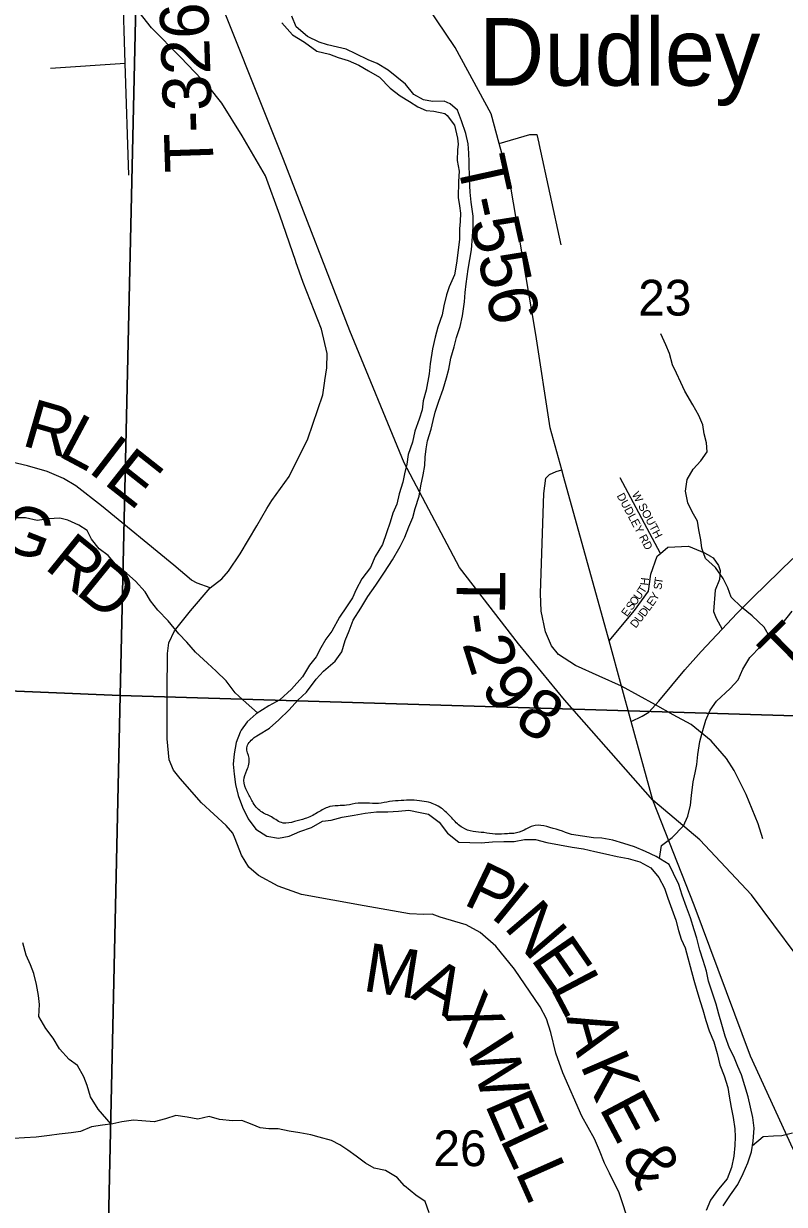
# Model space of a CAD drawing. Extents: x 2043100 to 2470832, y 443715 to 810583.
# Drawn here: x 2246546 to 2251237, y 614395 to 621682 of the extents above; entities that cross this region are included whole.
import ezdxf

# ---------------------------------------------------------------- set-up
doc = ezdxf.new("R2010")
doc.units = 0
for name, color, linetype in [('GM_X_Interstate_Route', 7, 'Continuous'), ('GM_X_Major_River', 7, 'Continuous'), ('GM_X_Minor_River', 7, 'Continuous'), ('GM_X_Section', 7, 'Continuous'), ('GM_X_Section_Text', 7, 'Continuous'), ('GM_X_State_Route', 7, 'Continuous'), ('GM_X_Township_Road', 7, 'Continuous'), ('GM_X_Township_Road_Text', 7, 'Continuous'), ('GM_X_Township_Subdivision', 7, 'Continuous'), ('GM_X_Township_Subdivision_Text', 7, 'Continuous'), ('GM_X_Unincorporated_Text', 7, 'Continuous')]:
    doc.layers.add(name, color=color, linetype=linetype)

msp = doc.modelspace()

# ---------------------------------------------------------------- linework, layer by layer
at = {"layer": 'GM_X_Interstate_Route'}
for points in [[(2250427, 616888.8), (2249881.3, 617509.3), (2249597.2, 617854.3), (2249234.2, 618326), (2248893.5, 618972.5), (2248557.3, 619785.5), (2248149.6, 620843.6), (2247669.4, 622045.9), (2247329.7, 622897.1), (2247051.2, 623544.7), (2246919.9, 623870.7), (2246714.6, 624281.3), (2246139.9, 625371.6), (2245448.2, 626690.3), (2243824.4, 629936.8)], [(2252685.5, 613197.5), (2252545, 613423), (2252492.7, 613514), (2252302.1, 613846.2), (2252111.9, 614229.8), (2251937.5, 614637.7), (2251726.3, 615129.5), (2251515.2, 615603.2), (2251309.3, 615934.5), (2251034.7, 616305.4), (2250716.2, 616645.8), (2250427, 616888.8)]]:
    msp.add_lwpolyline(points, dxfattribs=at)
at = {"layer": 'GM_X_Major_River'}
for points in [[(2248137.6, 621686.3), (2248204.2, 621612.8), (2248278.5, 621567.4), (2248355, 621512), (2248433.1, 621492.7), (2248485.2, 621473.1), (2248547.4, 621453.6), (2248613.6, 621426.2), (2248672.5, 621391.2), (2248740.2, 621351.2), (2248806.7, 621283.7), (2248869.1, 621236.2), (2248925.4, 621200.7), (2248977.6, 621169.1), (2249027.8, 621145.5), (2249076.7, 621140.9), (2249143.1, 621128.1), (2249158, 621115.3), (2249203, 621055.4), (2249222.2, 620976.2), (2249226.5, 620937.7), (2249222.2, 620903.5), (2249220.1, 620837.1), (2249232.9, 620770.8), (2249228.6, 620708.8), (2249226.5, 620608.2), (2249235, 620556.9), (2249239.3, 620511.9), (2249237.2, 620460.6), (2249235, 620415.7), (2249234.5, 620352.5), (2249225.1, 620284.3), (2249215.8, 620204.2), (2249202.4, 620132), (2249171.1, 620057.6), (2249153.5, 620007.4), (2249138.1, 619941.2), (2249126.6, 619885), (2249101.3, 619808.8), (2249083.8, 619746.5), (2249066.5, 619674.3), (2249053.3, 619582.1), (2249047.8, 619519.9), (2249028.7, 619419.7), (2249009.3, 619353.4), (2249003.7, 619299.3), (2248986.2, 619241.1), (2248958.9, 619166.8), (2248943.5, 619098.5), (2248918.2, 619022.2), (2248908.7, 618964.1), (2248895.2, 618903.9), (2248883.6, 618851.7), (2248862.3, 618779.4), (2248846.8, 618717.2), (2248823.3, 618661), (2248805.8, 618604.7), (2248784.4, 618538.5), (2248759, 618468.2), (2248713.7, 618393.7), (2248684.3, 618325.3), (2248630.9, 618254.8), (2248597.5, 618190.4), (2248574, 618138.1), (2248536.5, 618083.7), (2248495, 618019.3), (2248445.8, 617932.7), (2248410.2, 617882.4), (2248378.7, 617830), (2248349.2, 617773.7), (2248309.7, 617723.3), (2248266.3, 617650.8), (2248199, 617574.1), (2248125.6, 617509.4), (2248058, 617472.8), (2247980.4, 617422), (2247924.9, 617373.5), (2247887.6, 617321.6)], [(2247983.8, 617287.4), (2247993.6, 617291.9), (2248063.2, 617334.6), (2248120.7, 617385.2), (2248184.1, 617447.8), (2248237.6, 617506.4), (2248291.1, 617556.9), (2248350.4, 617635.5), (2248396, 617686), (2248467.4, 617746.7), (2248508.9, 617805.1), (2248528.3, 617875.4), (2248553.7, 617933.7), (2248579.2, 618000), (2248626.5, 618074.5), (2248667.8, 618147), (2248717.2, 618217.5), (2248772.5, 618296.1), (2248819.8, 618372.6), (2248869.1, 618455.1), (2248896.6, 618513.4), (2248922, 618575.7), (2248945.5, 618634), (2248961, 618690.2), (2248984.3, 618766.5), (2248995.8, 618828.7), (2249009.2, 618896.9), (2249020.7, 618955), (2249022.2, 619007.1), (2249027.8, 619057.2), (2249037.4, 619107.4), (2249058.7, 619179.6), (2249072.3, 619231.8), (2249083.8, 619284), (2249107.2, 619352.3), (2249132.6, 619426.6), (2249153.9, 619496.8), (2249167.5, 619549), (2249180.9, 619617.2), (2249200.3, 619687.5), (2249215.8, 619745.7), (2249237.2, 619813.9), (2249252.6, 619878.1), (2249263.9, 619964.3), (2249269.4, 620022.4), (2249274.9, 620076.6), (2249288.1, 620166.8), (2249297.6, 620226.9), (2249307.1, 620285.1), (2249314.3, 620369.2), (2249317.8, 620427.3), (2249317.3, 620493.4), (2249306.5, 620579.4), (2249300, 620641.4), (2249295.3, 620721.4), (2249294.4, 620829.5), (2249291.9, 620883.6), (2249287.4, 620939.6), (2249272.9, 621003.5), (2249246.2, 621081.4), (2249222.2, 621147.3), (2249177.3, 621188), (2249138.8, 621203), (2249068.2, 621200.8), (2249012.6, 621211.5), (2248953, 621245), (2248900.5, 621308.6), (2248848.1, 621352.2), (2248793.8, 621395.7), (2248725.4, 621435.2), (2248671.3, 621458.7), (2248595, 621496.1), (2248534.8, 621523.6), (2248480.7, 621537.1), (2248420.6, 621550.6), (2248368.5, 621568.2), (2248296.2, 621603.6), (2248227.7, 621663.1), (2248199.2, 621728.9)], [(2247887.6, 617321.6), (2247881.5, 617309), (2247856, 617244.7), (2247844.6, 617176.5), (2247839.2, 617112.4), (2247843.7, 617050.3), (2247852.3, 616986.3), (2247868.9, 616918.4), (2247895.5, 616846.5), (2247930.1, 616774.7), (2247978.6, 616711), (2248044.9, 616667.6), (2248117, 616654.2), (2248182.9, 616666.8), (2248248.6, 616695.4), (2248322.3, 616722), (2248390, 616760.7), (2248441.9, 616767.2), (2248509.7, 616783.8), (2248583.5, 616796.4), (2248651.4, 616809), (2248721.3, 616817.7), (2248791.3, 616818.3), (2248857.2, 616820.8), (2248921.1, 616827.4), (2248991.2, 616814), (2249043.3, 616802.4), (2249107.6, 616754.9), (2249160.2, 616685.3), (2249230.7, 616629.8), (2249298.6, 616628.4), (2249366.6, 616627), (2249438.5, 616631.7), (2249506.5, 616634.2), (2249570.5, 616634.8), (2249634.3, 616647.4), (2249702.3, 616646), (2249772.4, 616628.6), (2249927.9, 616599.6)], [(2250859.7, 614386.2), (2250905, 614454.9), (2250950.4, 614517.5), (2250983.6, 614586.1), (2251013, 614652.5), (2251034.2, 614718.9), (2251045.5, 614785.2), (2251050.6, 614865.4), (2251043.8, 614931.4), (2251014.2, 615059.3), (2250993.4, 615127.2), (2250972.6, 615195.1), (2250949.9, 615246.9), (2250925.2, 615306.8), (2250898.5, 615358.6), (2250871.6, 615432.4), (2250852.7, 615504.3), (2250833.9, 615568.2), (2250817.2, 615630.2), (2250790.2, 615710), (2250769.4, 615771.9), (2250756.7, 615833.8), (2250735.9, 615899.7), (2250717.1, 615963.6), (2250698.2, 616037.5), (2250681.6, 616089.5), (2250658.7, 616163.3), (2250633.8, 616229.2), (2250606.9, 616303), (2250586.1, 616368.9), (2250553.2, 616436.6), (2250527.1, 616492.2), (2250447.8, 616541.6), (2250381.3, 616572.9), (2250312.8, 616602.2), (2250246.4, 616621.4), (2250180, 616642.7), (2250111.7, 616655.9), (2250059.5, 616657.3), (2249993.3, 616666.5), (2249925, 616677.8)], [(2249927.9, 616599.6), (2249998.2, 616588.4), (2250068.5, 616573.2), (2250134.8, 616558), (2250207.2, 616542.8), (2250273.5, 616529.5), (2250345.9, 616508.4), (2250414.5, 616473.1), (2250463.3, 616411.5), (2250498.2, 616345.8), (2250518.9, 616283.9), (2250568.6, 616148.3), (2250585.4, 616084.3), (2250600, 616032.4), (2250624.7, 615978.6), (2250641.5, 615916.7), (2250656.1, 615862.7), (2250679.1, 615778.8), (2250697.9, 615714.9), (2250718.8, 615647), (2250735.4, 615595.1), (2250752.2, 615529.2), (2250773, 615465.3), (2250801.8, 615397.5), (2250822.7, 615325.6), (2250839.6, 615255.7), (2250866.4, 615187.9), (2250889.3, 615116), (2250897.9, 615062), (2250908.8, 614994), (2250921.5, 614932), (2250932.3, 614862), (2250934.9, 614811.9), (2250931.5, 614757.8), (2250926.3, 614691.6), (2250911, 614623.3), (2250883.8, 614552.8), (2250830.4, 614488.1), (2250781.1, 614421.4), (2250755.8, 614357)]]:
    msp.add_lwpolyline(points, dxfattribs=at)
msp.add_spline([(2249925, 616677.8), (2249771.6, 616726.7), (2249701.5, 616734.1), (2249633.8, 616705.5), (2249570, 616684.9), (2249530.1, 616682.6), (2249454.1, 616679.9), (2249384.1, 616689.3), (2249318, 616696.7), (2249251.9, 616720.2), (2249193.5, 616771.7), (2249128.9, 616835.2), (2249056.7, 616872.7), (2249002.6, 616884.2), (2248938.6, 616889.7), (2248874.6, 616887.1), (2248802.7, 616880.5), (2248734.8, 616869.8), (2248660.9, 616871.2), (2248608.9, 616870.8), (2248537, 616858.1), (2248485.1, 616855.7), (2248419.2, 616845.1), (2248355.5, 616810.5), (2248281.9, 616775.8), (2248216.1, 616757.2), (2248146.2, 616748.5), (2248073.9, 616786), (2248009.6, 616819.5), (2247957.1, 616881.1), (2247924.6, 616942.9), (2247904, 617010.8), (2247923.5, 617075), (2247936.8, 617149.3), (2247922.3, 617213.2), (2247963.7, 617271.7), (2247983.8, 617287.4)], degree=3, dxfattribs=at)
at = {"layer": 'GM_X_Minor_River'}
for points in [[(2251147.8, 617896.5), (2251112.4, 617957.3), (2251039.7, 618027), (2250973.2, 618080.7), (2250908.7, 618142.4), (2250888.3, 618200.3), (2250859.8, 618258.3), (2250813.3, 618326.1), (2250750.7, 618381.8), (2250728.3, 618445.7), (2250721.9, 618495.8), (2250709.5, 618557.8), (2250701.1, 618611.9), (2250668.7, 618669.8), (2250642.2, 618723.7), (2250627.7, 618795.7), (2250637.3, 618867.9), (2250674.9, 618932.3), (2250722.7, 618984.7), (2250760.4, 619039), (2250758.1, 619095.1), (2250743.7, 619151.1), (2250735.3, 619205.1), (2250710.9, 619263.1), (2250672.3, 619328.9), (2250623.7, 619412.8), (2250599.3, 619466.7), (2250572.8, 619524.6), (2250548.4, 619576.6), (2250529.9, 619646.6), (2250505.5, 619700.5), (2250475, 619768.4)], [(2247989.2, 617427.7), (2247917.6, 617490.1), (2247851.1, 617551.7), (2247794.5, 617625.2), (2247734, 617686.8), (2247679.7, 617734.4), (2247605.1, 617803.8), (2247552.6, 617865.4), (2247504.2, 617917.1), (2247437.5, 617996.6), (2247373, 618062.2), (2247328.5, 618119.8), (2247296, 618175.6), (2247235.5, 618241.2), (2247183.1, 618288.8), (2247112.7, 618346.2), (2247068.2, 618399.9), (2247011.9, 618441.5), (2246965.4, 618501.2), (2246937, 618553), (2246886.7, 618586.6), (2246818.5, 618618), (2246768.4, 618629.6), (2246698.5, 618625), (2246628.6, 618616.4), (2246556.6, 618631.8), (2246484.6, 618631.2)], [(2250468.2, 616528.9), (2250479.7, 616610.7), (2250545.6, 616659.2), (2250615.2, 616731.8), (2250642.9, 616790.1), (2250658.5, 616858.3), (2250664.1, 616918.5), (2250675.6, 617002.7), (2250687.3, 617058.9), (2250697, 617109), (2250704.6, 617171.2), (2250716.1, 617251.4), (2250733.7, 617319.7), (2250753.3, 617383.9), (2250779, 617444.2), (2250818.7, 617500.6), (2250902.4, 617579.3), (2250952.1, 617631.7), (2250981.8, 617698), (2251025.4, 617770.4), (2251093.1, 617841), (2251164.8, 617913.6), (2251216.6, 617968), (2251286.1, 618056.7)], [(2247085.5, 614890.3), (2247006.5, 614983), (2246957.9, 615058.7), (2246937.3, 615128.6), (2246916.8, 615182.5), (2246878.2, 615252.3), (2246825.9, 615289.9), (2246767.4, 615355.5), (2246728.8, 615421.2), (2246682.3, 615480.9), (2246639.7, 615554.6), (2246643.1, 615628.7), (2246638.6, 615684.8), (2246626, 615752.8), (2246609.4, 615820.7), (2246588.9, 615872.6), (2246562.4, 615932.4), (2246541.8, 616008.4)], [(2249046.6, 614343.8), (2249022, 614413.7), (2248963.7, 614451.2), (2248895.3, 614508.7), (2248848.9, 614560.4), (2248778.5, 614603.8), (2248708.4, 614619.2), (2248654.2, 614648.8), (2248595.9, 614692.4), (2248545.6, 614730), (2248495.3, 614761.6), (2248445.1, 614789.2), (2248369, 614810.6), (2248316.9, 614824.1), (2248248.9, 614835.6), (2248182.8, 614847), (2248114.8, 614860.4), (2248058.8, 614862), (2248004.8, 614867.5), (2247954.6, 614887.1), (2247892.5, 614912.6), (2247834.5, 614910.1), (2247754.5, 614919.4), (2247690.4, 614936.9), (2247620.6, 614920.2), (2247554.5, 614933.7), (2247484.5, 614943.1), (2247420.7, 614922.5), (2247350.9, 614903.9), (2247274.9, 614911.3), (2247222.9, 614914.8), (2247151.1, 614904.2), (2247095.2, 614891.7), (2247033.4, 614883.1), (2246965.5, 614874.5), (2246895.8, 614843.9), (2246839.9, 614837.4), (2246766, 614828.8), (2246706.2, 614820.2), (2246624.3, 614809.5), (2246550.4, 614804.9), (2246484.5, 614802.3)], [(2251040.8, 614757.8), (2251107, 614813.3), (2251171.2, 614817.8), (2251221.3, 614820.1), (2251287.3, 614836.5)]]:
    msp.add_lwpolyline(points, dxfattribs=at)
at = {"layer": 'GM_X_Section'}
for points in [[(2241920.7, 622885.8), (2247259.7, 622797.2), (2247142.3, 617535.9), (2241833.9, 617758.8)], [(2247259.7, 622797.2), (2252581.1, 622685.9), (2252461.6, 617374.3), (2247142.3, 617535.9)], [(2247142.3, 617535.9), (2247023.2, 612242.6), (2241726, 612351.6), (2241833.9, 617758.8)], [(2247142.3, 617535.9), (2252461.6, 617374.3), (2252408.2, 612055.5), (2247023.2, 612242.6)]]:
    msp.add_lwpolyline(points, close=True, dxfattribs=at)
at = {"layer": 'GM_X_State_Route'}
for points in [[(2250427, 616888.8), (2250292.9, 617375.5), (2250232.9, 617593.4), (2250156, 617872.2), (2249878.1, 618880.8), (2249864.7, 618929.1), (2249793.3, 619187.8), (2249704.8, 619763.3), (2249546.5, 620698.3), (2249479.1, 620943.2), (2249429.1, 621124.8), (2249207.8, 621535.1), (2248866, 622043.2)], [(2254620, 609573.6), (2254567, 609642.9), (2254279.4, 610003.4), (2254087.1, 610259.3), (2253937.5, 610445.9), (2253416.6, 611260.5), (2253398.9, 611288.2), (2252863.5, 612143.2), (2252519.1, 612687.3), (2251757, 613919.6), (2251457.8, 614426.2), (2251290.6, 614740.1), (2251028.5, 615310.7), (2250680.2, 616242.2), (2250427, 616888.8)]]:
    msp.add_lwpolyline(points, dxfattribs=at)
at = {"layer": 'GM_X_Township_Road'}
for points in [[(2248225.2, 620212.9), (2248224.5, 620214.9), (2248125.8, 620500.4), (2248038.6, 620742.4), (2247893.4, 620990.2), (2247768.5, 621191.9), (2247688, 621291.7), (2247513.1, 621475.2), (2247334.1, 621656.7), (2247235.5, 621782.4), (2247157.9, 621910.1), (2247122.6, 621968.2), (2247074.2, 622058.2), (2247039.7, 622152.2)], [(2247194.1, 620746.4), (2247172.6, 621437.5), (2247157.9, 621910.1)], [(2246710.8, 621407.3), (2247172.6, 621437.5)], [(2249479.1, 620943.2), (2249666.8, 620997.5), (2249711.2, 620997.5), (2249722.7, 620944.4), (2249723.1, 620942.7)], [(2249723.1, 620942.7), (2249859.2, 620316.3)], [(2248404.2, 619479.4), (2248416.2, 619558), (2248417.8, 619646.1), (2248383.1, 619796.3), (2248269.7, 620084.3), (2248225.2, 620212.9)], [(2247695.8, 618199.8), (2247767.6, 618256.3), (2247809.4, 618302.6), (2247881, 618409.1), (2247984.3, 618582), (2248045.8, 618690.5), (2248077.6, 618738.7), (2248183, 618887.5), (2248298, 619120.5), (2248390.9, 619391.5), (2248403.9, 619477.3), (2248404.2, 619479.4)], [(2247695.8, 618199.8), (2247615.6, 618229.5), (2247581.5, 618247.4), (2247473, 618339), (2247027.1, 618705.7), (2246868.4, 618829.2), (2246792.2, 618874.9), (2246691.9, 618918.5), (2246569.7, 618952), (2245542, 619193.6)], [(2250232.9, 617593.4), (2250095.3, 617654.8), (2249948.5, 617720.3), (2249845, 617789.1), (2249800.7, 617843), (2249764.3, 617929), (2249737.7, 618055.2), (2249733.2, 618165.4), (2249746, 618536.8), (2249754.5, 618782.7), (2249766, 618877), (2249788, 618899.1), (2249829.9, 618917.4), (2249864.7, 618929.1)], [(2250442.7, 617477.7), (2250442.7, 617477.7), (2250464.2, 617500.4), (2250624, 617693.2), (2250724.7, 617806.9), (2250853.2, 617944.9), (2250944, 618042.5), (2251043, 618140.1), (2251290.3, 618380.1)], [(2250284.5, 614266.3), (2250218.9, 614465.6), (2250158.8, 614586.8), (2250127.6, 614650.4), (2250098.2, 614728.1), (2250066.9, 614799.7), (2249988.4, 614938.6), (2249870.6, 615207.7), (2249828, 615327.7), (2249797.4, 615455.9), (2249771, 615539.9), (2249730.6, 615613.9), (2249573.5, 615847.7), (2249458.8, 615989.4), (2249362.4, 616073.1), (2249276.1, 616120.8), (2249113.8, 616168.2), (2249065.7, 616186), (2249013.6, 616183.7), (2248925.6, 616187.3), (2248645.2, 616238.1), (2248260.6, 616306.5), (2248116.3, 616359.9), (2247993.9, 616425.4), (2247935.7, 616475.3), (2247889.3, 616551.2), (2247850.8, 616651.3), (2247836.7, 616685.3), (2247794.4, 616733.2), (2247643.7, 616872.8), (2247510.9, 617022.5), (2247470.7, 617074.4), (2247444.4, 617138.4), (2247431.8, 617268.6), (2247430.5, 617559.2), (2247433.4, 617795.7), (2247441.1, 617859.9), (2247476.8, 617934.2), (2247574.3, 618058.9), (2247695.8, 618199.8)], [(2250442.7, 617477.7), (2250232.9, 617593.4)], [(2250292.9, 617375.5), (2250361.2, 617408.8), (2250400.9, 617433.4), (2250442.7, 617477.7)], [(2251104.2, 616650.3), (2251074.9, 616744.2), (2251002.5, 616923.8), (2250928.4, 617073.3), (2250881.4, 617146.9), (2250785.9, 617256), (2250662.4, 617356.6), (2250551.4, 617415.3), (2250442.7, 617477.7)]]:
    msp.add_lwpolyline(points, dxfattribs=at)
at = {"layer": 'GM_X_Township_Subdivision'}
for points in [[(2250473.1, 618412.4), (2250224.5, 618879.9)], [(2250156, 617872.2), (2250313.9, 618059.4), (2250400.1, 618178.7), (2250413.3, 618284.8), (2250453.1, 618395.9), (2250473.1, 618412.4), (2250519.4, 618450.6), (2250645.3, 618457.2), (2250744.7, 618415.8), (2250781.3, 618395.2)], [(2250781.3, 618395.2), (2250783.3, 618394.1), (2250797.7, 618385.9), (2250830.9, 618337.9), (2250840.8, 618306.4), (2250837.5, 618251.7), (2250811, 618185.4), (2250801, 618054.4), (2250817.6, 618013), (2250853.2, 617944.9)]]:
    msp.add_lwpolyline(points, dxfattribs=at)

# ---------------------------------------------------------------- texts
at = {"layer": 'GM_X_Section_Text'}
for s, p in [('23', (2250335.8, 619880.2)), ('26', (2249073, 614631))]:
    msp.add_text(s, height=220.83, rotation=0.00001, dxfattribs=at).set_placement(p)
at = {"layer": 'GM_X_Township_Road_Text'}
for s, rotation, p in [('T-326', 91.94884, (2247719, 620769.2)), ('T-556', 282.40807, (2249215.7, 620831.2)), ('R', 343.92808, (2246527.1, 619081.4)), ('L', 331.93029, (2246748.5, 619019.4)), ('I', 322.51185, (2246935.6, 618920.9)), ('E', 321.70966, (2247032.5, 618846.6)), ('G', 338.59634, (2246370.6, 618465.5)), ('R', 321.04946, (2246667.5, 618323.5)), ('D', 320.97894, (2246859.1, 618168.7)), ('T', 269.62714, (2249217, 618302.3)), ('-', 278.38016, (2249219, 618028.1)), ('T', 44.60908, (2251266.8, 617626.5)), ('2', 287.55556, (2249248.7, 617855.3)), ('9', 307.41102, (2249356.5, 617579)), ('8', 329.42168, (2249562.2, 617349.4)), ('P', 334.35506, (2249249.5, 616250.4)), ('I', 320.86109, (2249416.3, 616172.8)), ('N', 310.5369, (2249501.6, 616105)), ('E', 304.52928, (2249668.1, 615911)), ('M', 351.06162, (2248630.8, 615714.6)), ('A', 330.82263, (2248926.1, 615673.1)), ('L', 297.77452, (2249790.5, 615734.1)), ('X', 304.86012, (2249130.2, 615568.3)), ('A', 285.85834, (2249888.9, 615550.9)), ('W', 287.83564, (2249270.7, 615372.7)), ('K', 293.41763, (2249975.6, 615256.2)), ('E', 293.2393, (2249388, 615012.9)), ('E', 297.92449, (2250091.7, 614990.8)), ('L', 295.07649, (2249480.8, 614797.1)), ('&', 293.20831, (2250232.9, 614714.6)), ('L', 293.92116, (2249575.3, 614595.3))]:
    msp.add_text(s, height=300, rotation=rotation, dxfattribs=at).set_placement(p)
at = {"layer": 'GM_X_Township_Subdivision_Text'}
for s, rotation, p in [('DUDLEY RD', 298.15775, (2250202.3, 618768.6)), ('W SOUTH', 298.17773, (2250295.1, 618778)), ('H', 83.38952, (2250397.8, 618212.4)), ('T', 82.09149, (2250484.2, 618221)), ('U', 53.67213, (2250342.9, 618121)), ('T', 58.12958, (2250371.4, 618160)), ('Y', 61.63219, (2250449, 618116.2)), ('S', 81.79693, (2250479.1, 618185.9)), ('S', 53.69321, (2250296, 618057.2)), ('O', 53.70269, (2250316.9, 618085.6)), ('E', 53.85338, (2250424.3, 618081.6)), ('E', 53.68741, (2250267.4, 618018.2)), ('U', 52.03732, (2250348.7, 617982.1)), ('D', 52.87743, (2250376.2, 618017.4)), ('L', 53.44479, (2250403.1, 618052.9)), ('D', 51.41187, (2250320.8, 617947.3))]:
    msp.add_text(s, height=50, rotation=rotation, dxfattribs=at).set_placement(p)
at = {"layer": 'GM_X_Unincorporated_Text'}
msp.add_text('Dudley', height=416.67, rotation=0.00001, dxfattribs=at).set_placement((2249354.6, 621299.3))

doc.saveas('drawing.dxf')
